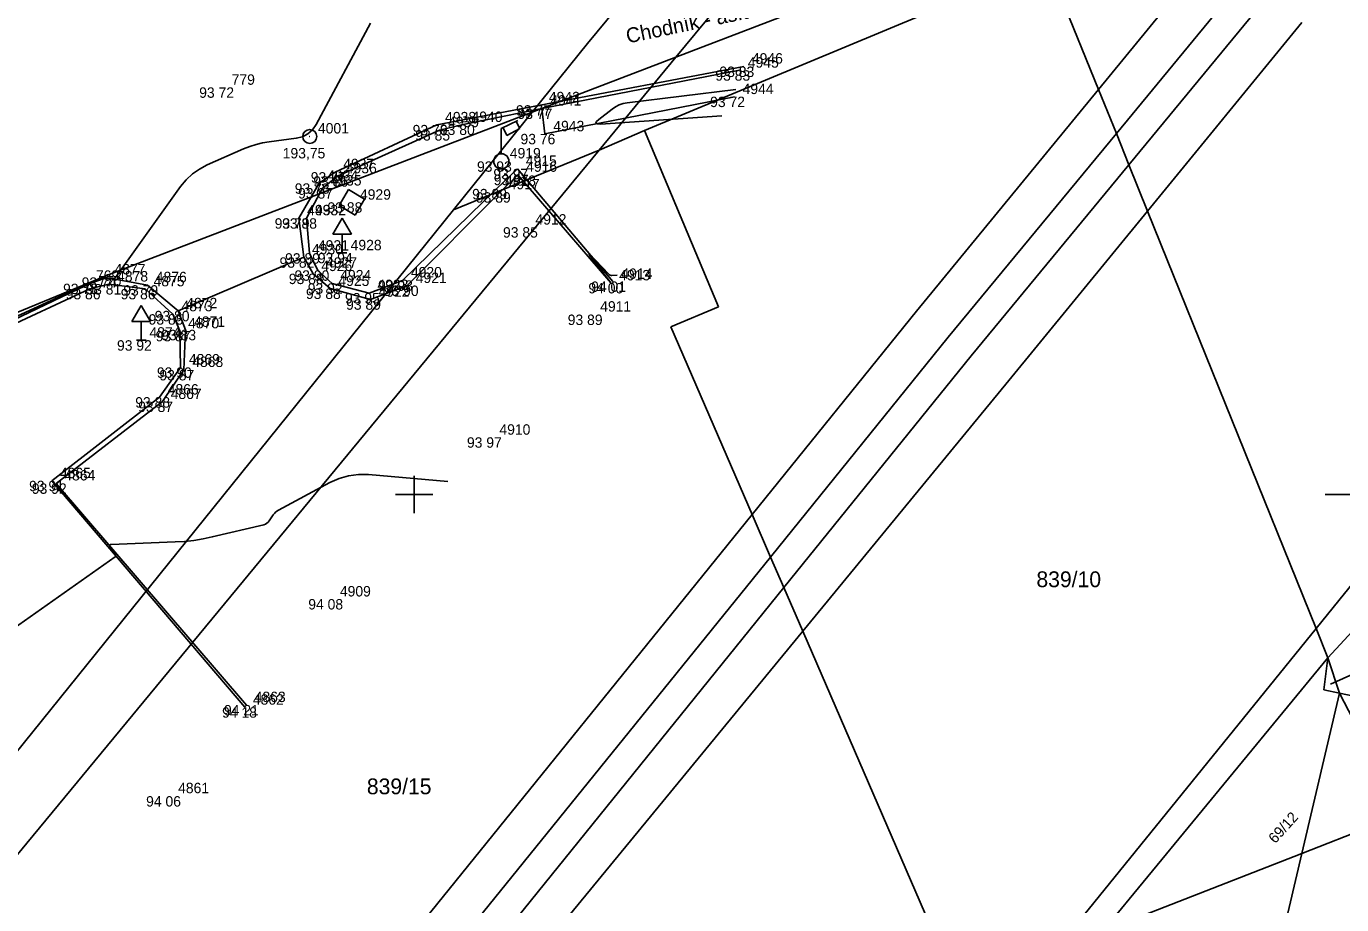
# Model space of a CAD drawing. Extents: x -711081 to -709338, y -1025122 to -1024092.
# Drawn here: x -709810.43 to -709775.06, y -1024561.03 to -1024537.41 of the extents above; entities that cross this region are included whole.
import ezdxf

# ---------------------------------------------------------------- set-up
doc = ezdxf.new("R2010")
doc.units = 0
for name, color, linetype in [('Ex_Major Contours', 7, 'Continuous'), ('Ex_Minor Contours', 7, 'Continuous'), ('Z_bodove_pole', 7, 'Continuous'), ('Z_bodove_pole_cisla', 7, 'Continuous'), ('Z_bodove_pole_vysky', 7, 'Continuous'), ('Z_body', 7, 'Continuous'), ('Z_body_cisla', 7, 'Continuous'), ('Z_body_vysky_redukovane', 7, 'Continuous'), ('Z_dopravni_znacky', 7, 'Continuous'), ('Z_hektometricka_sit', 7, 'Continuous'), ('Z_katastr_cisla_pozemkova', 7, 'Continuous'), ('Z_katastr_hranice', 7, 'Continuous'), ('Z_katastr_parcelni_cislo_odkaz', 7, 'Continuous'), ('Z_katastr_vnitrni_kresba', 7, 'Continuous'), ('Z_komunikace', 7, 'Continuous'), ('Z_obruba', 7, 'Continuous'), ('Z_popisy', 7, 'Continuous'), ('Z_rozhranni', 7, 'Continuous'), ('Z_site_nerozlisene_znaky', 7, 'Continuous'), ('Z_site_vo_znaky', 7, 'Continuous'), ('Z_zlabek', 7, 'Continuous')]:
    doc.layers.add(name, color=color, linetype=linetype)

# ---------------------------------------------------------------- blocks, each defined once
blk = doc.blocks.new('POINT_DISPLAY')
blk.add_line((0, 0), (0, 0))
blk = doc.blocks.new('Z13')
for p, q in [((0, 0.88), (0.45, 1.1)), ((0.4, 1.07), (0.5, 0.88)), ((0, 0.2), (0, 0.88)), ((0.15, 0.7), (0.05, 0.9)), ((0.5, 0.88), (0.15, 0.7)), ((-0.2, 0.05), (-0.15, 0.15)), ((-0.2, -0.05), (-0.2, 0.05)), ((-0.15, 0.15), (-0.05, 0.2)), ((-0.05, 0.2), (0.05, 0.2)), ((0.05, 0.2), (0.15, 0.15)), ((0.15, 0.15), (0.2, 0.05)), ((0.2, 0.05), (0.2, -0.05)), ((-0.15, -0.15), (-0.2, -0.05)), ((-0.05, -0.2), (-0.15, -0.15)), ((0.05, -0.2), (-0.05, -0.2)), ((0.15, -0.15), (0.05, -0.2)), ((0.2, -0.05), (0.15, -0.15))]:
    blk.add_line(p, q)
blk = doc.blocks.new('Z608')
for p, q in [((0.25, 0.25), (-0.25, 0.25)), ((-0.25, 0.25), (-0.25, -0.25)), ((0.25, -0.25), (0.25, 0.25)), ((-0.25, -0.25), (0.25, -0.25))]:
    blk.add_line(p, q)
blk = doc.blocks.new('Z527')
for p, q in [((0, 0.93), (-0.25, 0.5)), ((0.25, 0.5), (0, 0.93)), ((-0.25, 0.5), (0.25, 0.5)), ((0, 0), (0, 0.5)), ((-0.13, 0), (0.13, 0))]:
    blk.add_line(p, q)
blk = doc.blocks.new('Z101')
for radius in [0.188, 0.0025]:
    blk.add_circle((0, 0), radius)

msp = doc.modelspace()

# ---------------------------------------------------------------- linework, layer by layer
at = {"layer": 'Ex_Major Contours'}
for points in [[(-709794.71, -1024544.31), (-709795.291, -1024543.56), (-709795.294, -1024543.556), (-709795.296, -1024543.552), (-709795.297, -1024543.547), (-709795.298, -1024543.543), (-709795.299, -1024543.523), (-709795.299, -1024543.519), (-709795.298, -1024543.517), (-709795.296, -1024543.517), (-709795.293, -1024543.52), (-709794.765, -1024544.077), (-709794.748, -1024544.092), (-709794.73, -1024544.102), (-709794.709, -1024544.107), (-709794.687, -1024544.108), (-709794.547, -1024544.099)], [(-709812.473, -1024554.795), (-709808.044, -1024551.677), (-709808.034, -1024551.668), (-709808.029, -1024551.658), (-709808.029, -1024551.646), (-709808.033, -1024551.633), (-709808.058, -1024551.579), (-709808.064, -1024551.566), (-709808.071, -1024551.553), (-709808.079, -1024551.54), (-709808.087, -1024551.528), (-709808.181, -1024551.396), (-709808.193, -1024551.373), (-709808.192, -1024551.357), (-709808.179, -1024551.346), (-709808.154, -1024551.342), (-709806.431, -1024551.275), (-709806.179, -1024551.259), (-709805.928, -1024551.231), (-709805.679, -1024551.19), (-709805.432, -1024551.138), (-709804.048, -1024550.81), (-709804.003, -1024550.795), (-709803.963, -1024550.773), (-709803.929, -1024550.743), (-709803.899, -1024550.706), (-709803.79, -1024550.544), (-709803.761, -1024550.506), (-709803.728, -1024550.472), (-709803.691, -1024550.442), (-709803.65, -1024550.417), (-709802.271, -1024549.678), (-709802.022, -1024549.567), (-709801.766, -1024549.494), (-709801.502, -1024549.459), (-709801.23, -1024549.464), (-709799.1, -1024549.646)]]:
    msp.add_lwpolyline(points, dxfattribs=at)
at = {"layer": 'Ex_Minor Contours'}
for points in [[(-709801.177, -1024537.325), (-709802.637, -1024540.048), (-709802.736, -1024540.192), (-709802.857, -1024540.301), (-709803.003, -1024540.376), (-709803.173, -1024540.417), (-709803.898, -1024540.511), (-709804.077, -1024540.541), (-709804.253, -1024540.584), (-709804.425, -1024540.639), (-709804.594, -1024540.706), (-709805.568, -1024541.137), (-709805.776, -1024541.246), (-709805.965, -1024541.379), (-709806.133, -1024541.536), (-709806.282, -1024541.717), (-709808.035, -1024544.159), (-709808.052, -1024544.177), (-709808.072, -1024544.19), (-709808.094, -1024544.197), (-709808.119, -1024544.198), (-709808.267, -1024544.187), (-709808.279, -1024544.186), (-709808.29, -1024544.186), (-709808.314, -1024544.186), (-709808.32, -1024544.186), (-709808.326, -1024544.187), (-709808.331, -1024544.188), (-709808.337, -1024544.19), (-709808.666, -1024544.31), (-709808.722, -1024544.331), (-709808.778, -1024544.354), (-709808.834, -1024544.378), (-709808.888, -1024544.403), (-709809.344, -1024544.618), (-709809.438, -1024544.662), (-709809.532, -1024544.707), (-709809.626, -1024544.751), (-709809.72, -1024544.796), (-709812.913, -1024546.321)], [(-709791.728, -1024539.814), (-709794.988, -1024540.035), (-709795.076, -1024540.033), (-709795.114, -1024540.011), (-709795.1, -1024539.971), (-709795.036, -1024539.91), (-709794.677, -1024539.632), (-709794.585, -1024539.569), (-709794.486, -1024539.52), (-709794.382, -1024539.485), (-709794.273, -1024539.464), (-709791.352, -1024539.106)]]:
    msp.add_lwpolyline(points, dxfattribs=at)
at = {"layer": 'Z_hektometricka_sit'}
for p, q in [((-709800, -1024549.5), (-709800, -1024550.5)), ((-709800.5, -1024550), (-709799.5, -1024550)), ((-709775.5, -1024550), (-709774.5, -1024550))]:
    msp.add_line(p, q, dxfattribs=at)
at = {"layer": 'Z_katastr_hranice'}
for p, q in [((-709775.35, -1024531.48), (-709792.97, -1024538.24)), ((-709795.34, -1024537.87), (-709793.08, -1024535.12)), ((-709782.98, -1024535.7), (-709793.81, -1024540.21)), ((-709781.6, -1024539.11), (-709782.98, -1024535.7)), ((-709796.83, -1024539.72), (-709795.34, -1024537.87)), ((-709792.97, -1024538.24), (-709796.83, -1024539.72)), ((-709781.12, -1024540.29), (-709781.6, -1024539.11)), ((-709796.83, -1024539.72), (-709808.2, -1024544.08)), ((-709798.94, -1024542.34), (-709796.83, -1024539.72)), ((-709795.03, -1024540.74), (-709793.81, -1024540.21)), ((-709793.81, -1024540.21), (-709791.82, -1024544.95)), ((-709780.78, -1024541.13), (-709781.12, -1024540.29)), ((-709798.94, -1024542.34), (-709795.03, -1024540.74)), ((-709780.28, -1024542.38), (-709780.78, -1024541.13)), ((-709805.64, -1024550.65), (-709798.94, -1024542.34)), ((-709775.75, -1024553.6), (-709780.28, -1024542.38)), ((-709808.2, -1024544.08), (-709826.9, -1024551.79)), ((-709791.82, -1024544.95), (-709793.1, -1024545.49)), ((-709793.1, -1024545.49), (-709790.91, -1024550.54)), ((-709814.9, -1024562.14), (-709805.64, -1024550.65)), ((-709790.91, -1024550.54), (-709790.42, -1024551.68)), ((-709790.42, -1024551.68), (-709790.06, -1024552.5)), ((-709790.06, -1024552.5), (-709789.55, -1024553.67)), ((-709774.55, -1024553.44), (-709775.43, -1024554.39)), ((-709789.55, -1024553.67), (-709784.76, -1024564.72)), ((-709775.43, -1024554.39), (-709775.75, -1024553.6)), ((-709781.48, -1024561.74), (-709775.43, -1024554.39)), ((-709775.54, -1024555.25), (-709775.43, -1024554.39)), ((-709775.43, -1024554.39), (-709775.12, -1024555.34)), ((-709775.12, -1024555.34), (-709775.54, -1024555.25)), ((-709775.12, -1024555.34), (-709776.13, -1024559.65)), ((-709775.12, -1024555.34), (-709773.44, -1024558.6)), ((-709775.12, -1024555.34), (-709751.15, -1024560.38)), ((-709773.44, -1024558.6), (-709776.13, -1024559.65)), ((-709776.13, -1024559.65), (-709781.48, -1024561.74)), ((-709776.13, -1024559.65), (-709778.3, -1024568.92))]:
    msp.add_line(p, q, dxfattribs=at)
at = {"layer": 'Z_katastr_parcelni_cislo_odkaz'}
msp.add_line((-709775.36, -1024555.1), (-709773.13, -1024554.1), dxfattribs=at)
at = {"layer": 'Z_katastr_vnitrni_kresba'}
for p, q in [((-709773.68, -1024514.87), (-709792.97, -1024538.24)), ((-709781.6, -1024539.11), (-709775.35, -1024531.48)), ((-709781.12, -1024540.29), (-709775.99, -1024534.07)), ((-709775.75, -1024553.6), (-709760.23, -1024534.42)), ((-709780.78, -1024541.13), (-709776.32, -1024535.72)), ((-709780.28, -1024542.38), (-709776.13, -1024537.31)), ((-709792.97, -1024538.24), (-709795.03, -1024540.74)), ((-709786.49, -1024545.07), (-709781.6, -1024539.11)), ((-709785.64, -1024545.77), (-709781.12, -1024540.29)), ((-709795.03, -1024540.74), (-709817.08, -1024567.43)), ((-709785.02, -1024546.27), (-709780.78, -1024541.13)), ((-709784.09, -1024547.03), (-709780.28, -1024542.38)), ((-709790.91, -1024550.54), (-709786.49, -1024545.07)), ((-709785.64, -1024545.77), (-709790.42, -1024551.68)), ((-709790.06, -1024552.5), (-709785.02, -1024546.27)), ((-709784.09, -1024547.03), (-709789.55, -1024553.67)), ((-709800.18, -1024561.99), (-709790.91, -1024550.54)), ((-709790.42, -1024551.68), (-709799.66, -1024563.1)), ((-709799.29, -1024563.91), (-709790.06, -1024552.5)), ((-709789.55, -1024553.67), (-709798.81, -1024564.93)), ((-709784.76, -1024564.72), (-709775.75, -1024553.6))]:
    msp.add_line(p, q, dxfattribs=at)
at = {"layer": 'Z_komunikace'}
for p, q in [((-709796.61, -1024539.53), (-709791.14, -1024538.49)), ((-709799.39, -1024540.06), (-709796.61, -1024539.53)), ((-709802.13, -1024541.33), (-709799.39, -1024540.06)), ((-709802.56, -1024541.63), (-709802.13, -1024541.33)), ((-709803.1, -1024542.57), (-709802.56, -1024541.63)), ((-709802.97, -1024543.62), (-709803.1, -1024542.57)), ((-709806.35, -1024545.06), (-709802.97, -1024543.62)), ((-709808.79, -1024544.33), (-709808.29, -1024544.16)), ((-709807.17, -1024544.37), (-709808.29, -1024544.16)), ((-709812.97, -1024546.26), (-709808.79, -1024544.33)), ((-709806.35, -1024545.06), (-709807.17, -1024544.37))]:
    msp.add_line(p, q, dxfattribs=at)
at = {"layer": 'Z_obruba'}
for p, q in [((-709796.57, -1024539.62), (-709791.25, -1024538.59)), ((-709798.68, -1024540.05), (-709796.57, -1024539.62)), ((-709802.06, -1024541.44), (-709799.32, -1024540.2)), ((-709799.32, -1024540.2), (-709798.68, -1024540.05)), ((-709802.47, -1024541.76), (-709802.06, -1024541.44)), ((-709797.22, -1024541.24), (-709797.79, -1024541.78)), ((-709794.66, -1024544.27), (-709797.22, -1024541.24)), ((-709802.9, -1024542.57), (-709802.47, -1024541.76)), ((-709797.79, -1024541.78), (-709800.32, -1024544.24)), ((-709802.82, -1024543.51), (-709802.9, -1024542.57)), ((-709802.59, -1024543.97), (-709802.82, -1024543.51)), ((-709802.21, -1024544.32), (-709802.59, -1024543.97)), ((-709800.32, -1024544.24), (-709801.21, -1024544.58)), ((-709812.87, -1024546.4), (-709808.72, -1024544.47)), ((-709808.72, -1024544.47), (-709808.21, -1024544.34)), ((-709807.24, -1024544.47), (-709808.21, -1024544.34)), ((-709806.49, -1024545.15), (-709807.24, -1024544.47)), ((-709801.21, -1024544.58), (-709802.21, -1024544.32)), ((-709806.3, -1024545.6), (-709806.49, -1024545.15)), ((-709806.29, -1024546.58), (-709806.3, -1024545.6)), ((-709806.85, -1024547.38), (-709806.29, -1024546.58)), ((-709809.75, -1024549.63), (-709806.85, -1024547.38)), ((-709804.56, -1024555.72), (-709809.75, -1024549.63))]:
    msp.add_line(p, q, dxfattribs=at)
at = {"layer": 'Z_rozhranni'}
for p, q in [((-709797.21, -1024541.4), (-709797.69, -1024541.87)), ((-709794.71, -1024544.31), (-709797.21, -1024541.4)), ((-709797.69, -1024541.87), (-709800.19, -1024544.38)), ((-709802.72, -1024544.06), (-709802.97, -1024543.62)), ((-709802.26, -1024544.46), (-709802.72, -1024544.06)), ((-709801.18, -1024544.75), (-709802.26, -1024544.46)), ((-709800.19, -1024544.38), (-709801.18, -1024544.75)), ((-709806.35, -1024545.06), (-709806.15, -1024545.57)), ((-709806.2, -1024546.65), (-709806.15, -1024545.57)), ((-709806.77, -1024547.5), (-709806.2, -1024546.65)), ((-709809.63, -1024549.7), (-709806.77, -1024547.5)), ((-709804.51, -1024555.66), (-709809.63, -1024549.7))]:
    msp.add_line(p, q, dxfattribs=at)
at = {"layer": 'Z_zlabek'}
for q in [(-709791.39, -1024539.3), (-709796.57, -1024539.62)]:
    msp.add_line((-709796.49, -1024540.3), q, dxfattribs=at)

# ---------------------------------------------------------------- block references
at = {"layer": 'Z_bodove_pole'}
msp.add_blockref('Z101', (-709802.81, -1024540.37), dxfattribs=at)
at = {"layer": 'Z_body'}
for p in [(-709791.25, -1024538.59), (-709791.14, -1024538.49), (-709805.13, -1024539.05), (-709791.39, -1024539.3), (-709796.61, -1024539.53), (-709796.57, -1024539.62), (-709802.81, -1024540.37), (-709799.39, -1024540.06), (-709799.32, -1024540.2), (-709798.68, -1024540.05), (-709796.49, -1024540.3), (-709797.66, -1024541.04), (-709802.13, -1024541.33), (-709802.06, -1024541.44), (-709797.22, -1024541.24), (-709797.21, -1024541.4), (-709802.56, -1024541.63), (-709802.47, -1024541.76), (-709797.79, -1024541.78), (-709801.68, -1024542.14), (-709797.69, -1024541.87), (-709803.1, -1024542.57), (-709802.9, -1024542.57), (-709796.96, -1024542.81), (-709802.82, -1024543.51), (-709801.94, -1024543.5), (-709802.97, -1024543.62), (-709808.29, -1024544.16), (-709802.72, -1024544.06), (-709802.59, -1024543.97), (-709800.32, -1024544.24), (-709794.66, -1024544.27), (-709808.79, -1024544.33), (-709808.72, -1024544.47), (-709808.21, -1024544.34), (-709807.24, -1024544.47), (-709807.17, -1024544.37), (-709802.26, -1024544.46), (-709802.21, -1024544.32), (-709801.21, -1024544.58), (-709800.19, -1024544.38), (-709794.71, -1024544.31), (-709801.18, -1024544.75), (-709806.49, -1024545.15), (-709806.35, -1024545.06), (-709795.22, -1024545.16), (-709806.3, -1024545.6), (-709806.15, -1024545.57), (-709807.34, -1024545.85), (-709806.29, -1024546.58), (-709806.2, -1024546.65), (-709806.85, -1024547.38), (-709806.77, -1024547.5), (-709797.93, -1024548.46), (-709809.75, -1024549.63), (-709809.63, -1024549.7), (-709802.22, -1024552.81), (-709804.56, -1024555.72), (-709804.51, -1024555.66), (-709806.58, -1024558.11)]:
    msp.add_blockref('POINT_DISPLAY', p, dxfattribs=at)
at = {"layer": 'Z_dopravni_znacky'}
for p in [(-709801.94, -1024543.5), (-709807.34, -1024545.85)]:
    msp.add_blockref('Z527', p, dxfattribs=at)
at = {"layer": 'Z_site_nerozlisene_znaky', "rotation": 59.39999999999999}
msp.add_blockref('Z608', (-709801.68, -1024542.14), dxfattribs=at)
at = {"layer": 'Z_site_vo_znaky'}
msp.add_blockref('Z13', (-709797.66, -1024541.04), dxfattribs=at)

# ---------------------------------------------------------------- texts
at = {"layer": 'Z_bodove_pole_cisla'}
msp.add_text('4001', height=0.28, dxfattribs=at).set_placement((-709802.59, -1024540.29))
at = {"layer": 'Z_bodove_pole_vysky'}
msp.add_text('193,75', height=0.28, dxfattribs=at).set_placement((-709803.537, -1024540.96))
at = {"layer": 'Z_body_cisla'}
for s, p in [('4945', (-709791.03, -1024538.52)), ('4946', (-709790.92, -1024538.41)), ('779', (-709804.91, -1024538.98)), ('4944', (-709791.17, -1024539.23)), ('4942', (-709796.38, -1024539.45)), ('4941', (-709796.34, -1024539.54)), ('4938', (-709799.17, -1024539.99)), ('4939', (-709799.09, -1024540.12)), ('4940', (-709798.46, -1024539.98)), ('4943', (-709796.26, -1024540.23)), ('4919', (-709797.43, -1024540.96)), ('4937', (-709801.91, -1024541.25)), ('4936', (-709801.84, -1024541.36)), ('4915', (-709797, -1024541.16)), ('4916', (-709796.99, -1024541.32)), ('4934', (-709802.34, -1024541.56)), ('4935', (-709802.25, -1024541.69)), ('4918', (-709797.56, -1024541.7)), ('4929', (-709801.46, -1024542.07)), ('4917', (-709797.46, -1024541.79)), ('4933', (-709802.88, -1024542.49)), ('4932', (-709802.67, -1024542.49)), ('4912', (-709796.74, -1024542.74)), ('4931', (-709802.59, -1024543.44)), ('4928', (-709801.71, -1024543.43)), ('4930', (-709802.75, -1024543.54)), ('4877', (-709808.06, -1024544.08)), ('4926', (-709802.5, -1024543.99)), ('4927', (-709802.37, -1024543.9)), ('4920', (-709800.09, -1024544.16)), ('4914', (-709794.43, -1024544.2)), ('769', (-709808.56, -1024544.25)), ('770', (-709808.5, -1024544.4)), ('4878', (-709807.99, -1024544.27)), ('4875', (-709807.01, -1024544.4)), ('4876', (-709806.95, -1024544.29)), ('4925', (-709802.04, -1024544.39)), ('4924', (-709801.99, -1024544.24)), ('4923', (-709800.99, -1024544.5)), ('4921', (-709799.96, -1024544.31)), ('4913', (-709794.49, -1024544.24)), ('4922', (-709800.96, -1024544.68)), ('4873', (-709806.26, -1024545.07)), ('4872', (-709806.13, -1024544.99)), ('4911', (-709795, -1024545.08)), ('4870', (-709806.08, -1024545.53)), ('4871', (-709805.92, -1024545.49)), ('4874', (-709807.12, -1024545.78)), ('4869', (-709806.06, -1024546.5)), ('4868', (-709805.97, -1024546.57)), ('4866', (-709806.63, -1024547.31)), ('4867', (-709806.55, -1024547.43)), ('4910', (-709797.71, -1024548.39)), ('4865', (-709809.53, -1024549.56)), ('4864', (-709809.41, -1024549.62)), ('4909', (-709802, -1024552.74)), ('4862', (-709804.34, -1024555.65)), ('4863', (-709804.29, -1024555.58)), ('4861', (-709806.35, -1024558.03))]:
    msp.add_text(s, height=0.28, dxfattribs=at).set_placement(p)
at = {"layer": 'Z_body_vysky_redukovane'}
for s, p in [('93 83', (-709791.903, -1024538.87)), ('93 83', (-709791.793, -1024538.77)), ('93 72', (-709805.783, -1024539.33)), ('93 72', (-709792.043, -1024539.58)), ('93 77', (-709797.263, -1024539.81)), ('93 77', (-709797.223, -1024539.9)), ('93 76', (-709800.043, -1024540.34)), ('93 85', (-709799.973, -1024540.48)), ('93 80', (-709799.31, -1024540.33)), ('93 76', (-709797.143, -1024540.58)), ('93 93', (-709798.313, -1024541.32)), ('93 77', (-709802.783, -1024541.61)), ('93 86', (-709802.713, -1024541.72)), ('93 97', (-709797.873, -1024541.52)), ('93 97', (-709797.863, -1024541.68)), ('93 78', (-709803.213, -1024541.91)), ('93 87', (-709803.123, -1024542.04)), ('93 89', (-709798.443, -1024542.06)), ('93 88', (-709802.333, -1024542.42)), ('93 89', (-709798.343, -1024542.15)), ('93 79', (-709803.753, -1024542.85)), ('93 88', (-709803.553, -1024542.85)), ('93 85', (-709797.613, -1024543.09)), ('93 89', (-709803.473, -1024543.79)), ('93 94', (-709802.593, -1024543.78)), ('93 82', (-709803.623, -1024543.9)), ('93 74', (-709808.943, -1024544.44)), ('93 88', (-709803.373, -1024544.34)), ('93 90', (-709803.22, -1024544.25)), ('93 93', (-709800.973, -1024544.52)), ('94 01', (-709795.243, -1024544.55)), ('93 73', (-709809.443, -1024544.61)), ('93 86', (-709809.373, -1024544.75)), ('93 81', (-709808.817, -1024544.62)), ('93 86', (-709807.893, -1024544.75)), ('93 79', (-709807.823, -1024544.65)), ('93 88', (-709802.913, -1024544.74)), ('93 92', (-709802.863, -1024544.6)), ('93 95', (-709801.863, -1024544.86)), ('93 90', (-709800.82, -1024544.66)), ('94 00', (-709795.317, -1024544.59)), ('93 89', (-709801.833, -1024545.03)), ('93 85', (-709807.143, -1024545.43)), ('93 80', (-709806.98, -1024545.34)), ('93 89', (-709795.873, -1024545.44)), ('93 87', (-709806.953, -1024545.88)), ('93 83', (-709806.803, -1024545.85)), ('93 92', (-709807.993, -1024546.13)), ('93 90', (-709806.92, -1024546.86)), ('93 87', (-709806.853, -1024546.93)), ('93 88', (-709807.503, -1024547.66)), ('93 87', (-709807.423, -1024547.78)), ('93 97', (-709798.583, -1024548.74)), ('93 91', (-709810.357, -1024549.91)), ('93 92', (-709810.283, -1024549.98)), ('94 08', (-709802.85, -1024553.09)), ('94 18', (-709805.167, -1024556)), ('94 21', (-709805.117, -1024555.94)), ('94 06', (-709807.21, -1024558.39))]:
    msp.add_text(s, height=0.28, dxfattribs=at).set_placement(p)
at = {"layer": 'Z_katastr_cisla_pozemkova'}
for s, p in [('839/10', (-709783.269, -1024552.49)), ('839/15', (-709801.274, -1024558.059))]:
    msp.add_text(s, height=0.425, dxfattribs=at).set_placement(p)
msp.add_text('69/12', height=0.285, rotation=48, dxfattribs=at).set_placement((-709776.847, -1024559.402))
at = {"layer": 'Z_popisy'}
msp.add_text('Chodník - asfalt', height=0.4, rotation=11.7, dxfattribs=at).set_placement((-709794.26, -1024537.87))

doc.saveas('drawing.dxf')
